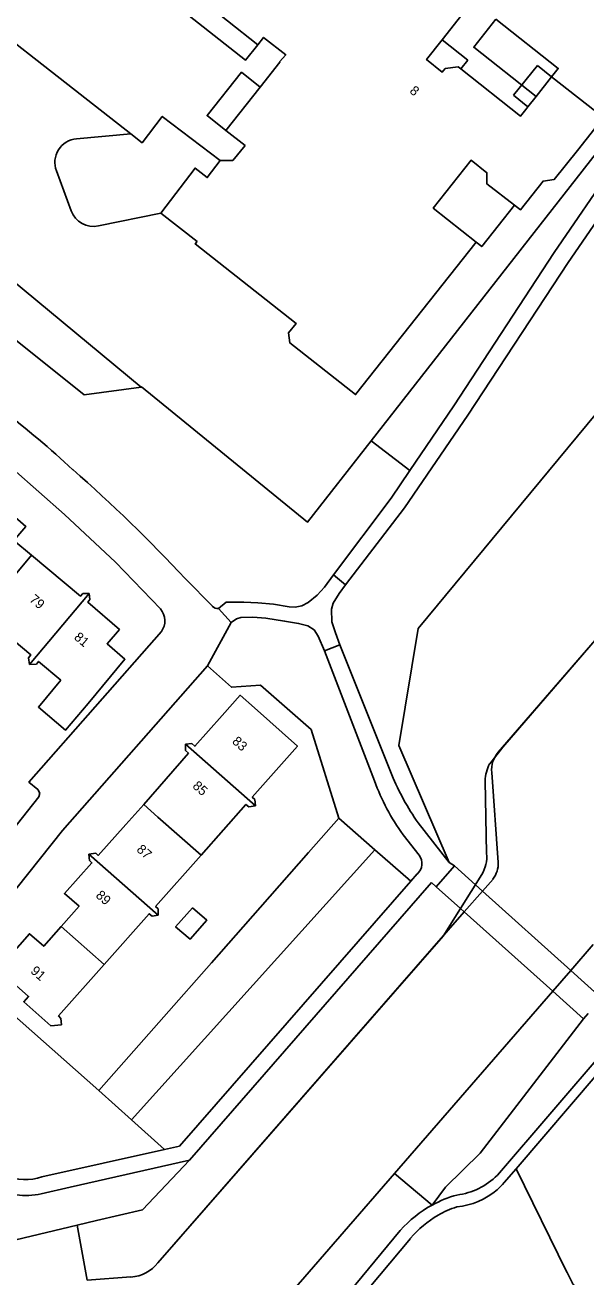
# Model space of a CAD drawing. Extents: x 194485 to 197793, y 468269 to 470822.
# Drawn here: x 195843.1 to 195913.7, y 470508.9 to 470666.4 of the extents above; entities that cross this region are included whole.
import ezdxf

# ---------------------------------------------------------------- set-up
doc = ezdxf.new("R2010")
doc.units = 0
for name, color, linetype in [('BGT grensvlak begroeid terreindeel', 7, 'Continuous'), ('BGT grensvlak begroeid terreindeel LR', 7, 'Continuous'), ('BGT grensvlak gebouwinstallatie plus 1', 7, 'Continuous'), ('BGT grensvlak onbegroeid terreindeel', 7, 'Continuous'), ('BGT grensvlak ondersteunend waterdeel LR', 7, 'Continuous'), ('BGT grensvlak overbruggingsdeel plus 1', 7, 'Continuous'), ('BGT grensvlak overig bouwwerk uitbreiding populatie', 7, 'Continuous'), ('BGT grensvlak pand op maaiveld', 7, 'Continuous'), ('BGT grensvlak pand op maaiveld LR', 7, 'Continuous'), ('BGT grensvlak waterdeel', 7, 'Continuous'), ('BGT grensvlak wegdeel', 7, 'Continuous'), ('BGT lijnelement scheiding walbescherming', 7, 'Continuous'), ('BGT tekst huisnummerreeks', 7, 'Continuous')]:
    doc.layers.add(name, color=color, linetype=linetype)

msp = doc.modelspace()

# ---------------------------------------------------------------- linework, layer by layer
at = {"layer": 'BGT grensvlak begroeid terreindeel'}
for p, q in [((195857.73, 470620.85), (195814.66, 470656.54)), ((195856.42, 470652.75), (195849.6, 470652.11)), ((195917.5, 470653.55), (195886.67, 470614.11)), ((195847.07, 470648.08), (195848.94, 470643.04)), ((195852.35, 470641.15), (195860.19, 470642.75)), ((195917.27, 470620.31), (195892.57, 470590.47)), ((195891.52, 470610.36), (195886.67, 470614.11)), ((195892.57, 470590.47), (195890.14, 470575.75)), ((195890.14, 470575.75), (195896.48, 470561.05)), ((195856.54, 470528.65), (195887.14, 470562.66)), ((195887.14, 470562.66), (195891.67, 470558.7)), ((195852.43, 470532.37), (195856.54, 470528.65)), ((195863.82, 470523.6), (195857.89, 470517.33)), ((195857.89, 470517.33), (195852.12, 470516.01)), ((195852.12, 470516.01), (195849.67, 470515.42))]:
    msp.add_line(p, q, dxfattribs=at)
for points in [[(195857.73, 470620.85), (195850.56, 470619.89), (195831.19, 470635.38), (195820.97, 470632.08)], [(195894.33, 470517.93), (195896.04, 470520.19), (195900.37, 470524.48), (195913.39, 470541.38)], [(195904.92, 470522.5), (195911.26, 470509.59), (195911.33, 470509.44), (195911.65, 470508.78), (195911.99, 470508.11), (195912.02, 470508.04), (195912.07, 470507.97), (195912.46, 470507.34), (195912.85, 470506.71), (195912.9, 470506.64), (195912.95, 470506.58), (195913.4, 470505.99), (195913.85, 470505.4)], [(195766.09, 470433.82), (195765.57, 470436.84), (195783.18, 470458.12), (195798.52, 470475.73), (195826.51, 470509.87), (195849.67, 470515.42)]]:
    msp.add_lwpolyline(points, dxfattribs=at)
for centre, start, end in [((195849.88, 470649.12), 95.3575, 200.4584), ((195851.75, 470644.09), 200.4656, 281.5279)]:
    msp.add_arc(centre, 3, start, end, dxfattribs=at)
at = {"layer": 'BGT grensvlak begroeid terreindeel LR'}
for p, q in [((195882.6, 470566.61), (195887.14, 470562.66)), ((195856.54, 470528.65), (195860.66, 470524.94))]:
    msp.add_line(p, q, dxfattribs=at)
msp.add_lwpolyline([(195886.67, 470614.11), (195878.65, 470603.85), (195857.77, 470620.9), (195857.73, 470620.85)], dxfattribs=at)
at = {"layer": 'BGT grensvlak gebouwinstallatie plus 1'}
for p, q in [((195895.59, 470664.55), (195898.83, 470662)), ((195898.83, 470662), (195897.97, 470660.9)), ((195907.6, 470661.33), (195904.59, 470657.61)), ((195909.37, 470659.91), (195907.6, 470661.33)), ((195904.59, 470657.61), (195906.38, 470656.15))]:
    msp.add_line(p, q, dxfattribs=at)
at = {"layer": 'BGT grensvlak onbegroeid terreindeel'}
msp.add_line((195852.43, 470532.37), (195834.45, 470548.2), dxfattribs=at)
for points in [[(195856.42, 470652.75), (195829.95, 470673.49), (195825.19, 470667.42)], [(195872.4, 470663.95), (195870.85, 470661.99), (195861.01, 470669.82), (195862.56, 470671.78)], [(195872.71, 470658.61), (195870.36, 470660.48), (195866.03, 470655.03), (195868.38, 470653.16)], [(195867.69, 470649.36), (195860.38, 470654.93), (195857.86, 470651.62), (195856.42, 470652.75)], [(195904.71, 470643.76), (195900.59, 470638.55), (195899.88, 470639.11)], [(195882.6, 470566.61), (195879.11, 470577.77), (195872.74, 470583.35), (195869.1, 470583.09), (195866.1, 470585.81)], [(195852.43, 470532.37), (195860.58, 470541.62), (195866.58, 470548.43), (195872.71, 470555.39), (195878.79, 470562.29), (195882.6, 470566.61)]]:
    msp.add_lwpolyline(points, dxfattribs=at)
at = {"layer": 'BGT grensvlak ondersteunend waterdeel LR'}
for p, q in [((195889.62, 470521.92), (195894.33, 470517.93)), ((195849.67, 470515.42), (195850.93, 470508.47))]:
    msp.add_line(p, q, dxfattribs=at)
at = {"layer": 'BGT grensvlak overbruggingsdeel plus 1'}
for p, q in [((195894.84, 470557.99), (195897.15, 470560.61)), ((195894.84, 470557.99), (195897.9, 470555.24)), ((195897.9, 470555.24), (195898.38, 470554.82)), ((195898.38, 470554.82), (195909.52, 470544.85)), ((195909.52, 470544.85), (195913.39, 470541.38)), ((195913.39, 470541.38), (195913.99, 470542.06))]:
    msp.add_line(p, q, dxfattribs=at)
for points in [[(195911.78, 470547.46), (195900.67, 470557.45), (195899.79, 470558.24), (195897.15, 470560.61)], [(195911.78, 470547.46), (195915.65, 470543.97), (195915.55, 470543.85)]]:
    msp.add_lwpolyline(points, dxfattribs=at)
at = {"layer": 'BGT grensvlak overig bouwwerk uitbreiding populatie'}
msp.add_lwpolyline([(195864.19, 470555.36), (195865.99, 470553.78), (195863.88, 470551.38), (195862.07, 470552.96), (195864.19, 470555.36)], dxfattribs=at)
at = {"layer": 'BGT grensvlak pand op maaiveld'}
for p, q in [((195872.4, 470663.95), (195862.56, 470671.78)), ((195899.45, 470669.46), (195895.59, 470664.55)), ((195868.38, 470653.16), (195872.71, 470658.61)), ((195907.41, 470657.44), (195909.37, 470659.91)), ((195909.37, 470659.91), (195915.91, 470654.8)), ((195906.38, 470656.15), (195907.41, 470657.44)), ((195870.83, 470651.26), (195868.38, 470653.16)), ((195864.78, 470639.2), (195860.19, 470642.75)), ((195863.71, 470574.79), (195858.07, 470568.35)), ((195855.82, 470565.83), (195858.07, 470568.35))]:
    msp.add_line(p, q, dxfattribs=at)
for points in [[(195872.71, 470658.61), (195875.2, 470661.74), (195875.16, 470661.81), (195875.93, 470662.68), (195873.13, 470664.86), (195872.4, 470663.95)], [(195895.59, 470664.55), (195893.64, 470662.08), (195895.61, 470660.51), (195895.99, 470660.97), (195897.63, 470661.17), (195897.97, 470660.9)], [(195897.97, 470660.9), (195905.46, 470654.96), (195906.11, 470655.81), (195906.38, 470656.15)], [(195915.91, 470654.8), (195912.63, 470650.65), (195909.71, 470646.99), (195908.29, 470646.8), (195905.46, 470643.18), (195904.71, 470643.76)], [(195867.69, 470649.36), (195869.25, 470649.36), (195870.83, 470651.26)], [(195860.19, 470642.75), (195864.52, 470648.43), (195866.06, 470647.24), (195867.69, 470649.36)], [(195904.71, 470643.76), (195901.24, 470646.44), (195901.24, 470647.84), (195899.25, 470649.42), (195894.49, 470643.39), (195899.88, 470639.11)], [(195899.88, 470639.11), (195884.72, 470619.92), (195876.45, 470626.43), (195876.27, 470627.71), (195877.23, 470628.88), (195864.53, 470638.89), (195864.78, 470639.2)], [(195839.4, 470607.85), (195839.52, 470607.07), (195839.26, 470606.76), (195843.23, 470603.32), (195841.73, 470601.58), (195843.94, 470599.71)], [(195843.94, 470599.71), (195850.1, 470594.54), (195850.4, 470594.89), (195851.18, 470594.89)], [(195839.28, 470594.15), (195841.43, 470592.34), (195839.88, 470590.51), (195843.85, 470587.18), (195843.55, 470586.82), (195843.69, 470585.95)], [(195851.18, 470594.89), (195851.29, 470594.14), (195851.01, 470593.81), (195855, 470590.36), (195853.44, 470588.57), (195855.7, 470586.63), (195851.05, 470581.07)], [(195843.69, 470585.95), (195844.55, 470586.02), (195844.84, 470586.35), (195847.62, 470583.99)], [(195847.62, 470583.99), (195844.8, 470580.61), (195848.22, 470577.7), (195851.05, 470581.07)], [(195867.92, 470579.53), (195870.21, 470582.09), (195872.01, 470580.49)], [(195872.01, 470580.49), (195877.39, 470575.68), (195871.72, 470569.28), (195872.05, 470568.97), (195872.11, 470568.18)], [(195863.31, 470575.95), (195864.1, 470576), (195864.49, 470575.68), (195867.92, 470579.53)], [(195863.71, 470574.79), (195863.33, 470575.12), (195863.31, 470575.95)], [(195872.11, 470568.18), (195871.3, 470568.06), (195870.92, 470568.35), (195865.27, 470561.97)], [(195851.16, 470562.11), (195852.03, 470562.2), (195852.32, 470561.94), (195855.82, 470565.83)], [(195847.68, 470553), (195849.92, 470555.55), (195848.09, 470557.13), (195851.53, 470560.99), (195851.24, 470561.31), (195851.16, 470562.11)], [(195865.27, 470561.97), (195859.55, 470555.51), (195859.89, 470555.2), (195859.86, 470554.4)], [(195859.86, 470554.4), (195859.12, 470554.28), (195858.73, 470554.6), (195853.09, 470548.23)], [(195853.09, 470548.23), (195847.34, 470541.74), (195847.65, 470541.41), (195847.71, 470540.63), (195846.36, 470540.5), (195842.97, 470543.53), (195843.58, 470544.2), (195839.72, 470547.57), (195843.67, 470552.08), (195845.49, 470550.51), (195847.68, 470553)]]:
    msp.add_lwpolyline(points, dxfattribs=at)
at = {"layer": 'BGT grensvlak pand op maaiveld LR'}
for p, q in [((195843.94, 470599.71), (195839.28, 470594.15)), ((195851.18, 470594.89), (195843.69, 470585.95)), ((195863.31, 470575.95), (195872.11, 470568.18)), ((195859.85, 470566.77), (195858.07, 470568.35)), ((195865.27, 470561.97), (195859.85, 470566.77)), ((195851.16, 470562.11), (195859.86, 470554.4)), ((195853.09, 470548.23), (195847.68, 470553))]:
    msp.add_line(p, q, dxfattribs=at)
at = {"layer": 'BGT grensvlak waterdeel'}
for p, q in [((195901.02, 470571.32), (195901.19, 470562.18)), ((195897.9, 470555.24), (195900.6, 470559.54)), ((195889.62, 470521.92), (195909.52, 470544.85)), ((195850.93, 470508.47), (195856.45, 470508.89))]:
    msp.add_line(p, q, dxfattribs=at)
for points in [[(195938.85, 470616.84), (195903.22, 470575.56), (195901.58, 470573.47)], [(195897.9, 470555.24), (195895.72, 470551.77), (195859.84, 470510.66)], [(195914.61, 470550.73), (195911.78, 470547.46), (195909.52, 470544.85)], [(195889.62, 470521.92), (195870.6, 470500), (195869.71, 470498.97)]]:
    msp.add_lwpolyline(points, dxfattribs=at)
for centre, radius, start, end in [((195905.72, 470571.25), 4.7, 151.7995, 179.139), ((195897.06, 470561.71), 4.15, 328.4793, 6.4999), ((195856.19, 470513.54), 4.66, 273.1746, 321.7085)]:
    msp.add_arc(centre, radius, start, end, dxfattribs=at)
at = {"layer": 'BGT grensvlak wegdeel'}
for p, q in [((195909.7, 470637.81), (195927.21, 470663.44)), ((195891.52, 470610.36), (195889.17, 470606.9)), ((195881.95, 470597.25), (195889.17, 470606.9)), ((195883.45, 470596), (195890.85, 470605.66)), ((195883.45, 470596), (195881.95, 470597.25)), ((195866.69, 470593.3), (195863.3, 470596.74)), ((195867.46, 470593.01), (195869.05, 470591.24)), ((195866.1, 470585.81), (195869.05, 470591.24)), ((195880.79, 470587.67), (195882.71, 470588.44)), ((195882.71, 470588.44), (195889.27, 470572.07)), ((195887.1, 470571.31), (195880.79, 470587.67)), ((195892.58, 470566.02), (195896.48, 470561.05)), ((195892.69, 470561.98), (195890.69, 470564.54)), ((195896.48, 470561.05), (195897.15, 470560.61)), ((195891.67, 470558.7), (195892.44, 470559.6)), ((195862.55, 470525.36), (195891.67, 470558.7)), ((195894.27, 470558.51), (195863.82, 470523.6)), ((195894.84, 470557.99), (195894.27, 470558.51)), ((195902.55, 470521.7), (195916.22, 470537.65)), ((195904.92, 470522.5), (195915.12, 470534.39)), ((195845.25, 470521.51), (195860.66, 470524.94)), ((195860.66, 470524.94), (195862.55, 470525.36)), ((195903.42, 470520.76), (195904.92, 470522.5))]:
    msp.add_line(p, q, dxfattribs=at)
for points in [[(195907.41, 470657.44), (195899.57, 470663.63), (195902.36, 470667.17)], [(195902.36, 470667.17), (195910.21, 470660.97), (195909.37, 470659.91)], [(195911.44, 470636.53), (195927.79, 470660.32), (195930.83, 470664.57)], [(195909.7, 470637.81), (195897.07, 470618.5), (195891.52, 470610.36)], [(195911.44, 470636.53), (195898.84, 470617.35), (195890.85, 470605.66)], [(195860.16, 470592.96), (195854.49, 470598.84), (195848.11, 470604.82), (195841.64, 470610.52), (195834.92, 470615.98), (195827.91, 470621.2), (195821.16, 470625.67)], [(195881.95, 470597.25), (195880.78, 470595.71), (195879.86, 470594.67), (195878.76, 470593.75), (195877.94, 470593.36), (195877.09, 470593.18), (195876.35, 470593.22), (195874.39, 470593.55), (195872.41, 470593.7), (195870.65, 470593.79), (195868.42, 470593.8), (195867.46, 470593.01)], [(195882.71, 470588.44), (195882.17, 470589.94), (195881.74, 470591.32), (195881.67, 470592.94), (195881.89, 470593.69), (195882.66, 470594.88), (195883.45, 470596)], [(195869.05, 470591.24), (195869.74, 470591.71), (195870.27, 470591.87), (195871.78, 470591.93), (195873.41, 470591.79), (195875.78, 470591.43), (195877.55, 470591.12), (195878.7, 470590.84), (195879.5, 470590.31), (195880, 470589.54), (195880.79, 470587.67)], [(195773.87, 470532.3), (195805.12, 470536.08), (195805.21, 470536.55), (195805.62, 470536.79), (195806.08, 470536.66), (195806.29, 470536.22), (195819.13, 470537.79), (195819.92, 470538.05), (195820.61, 470538.67), (195844.87, 470569.32), (195845, 470569.79), (195844.75, 470570.22), (195843.61, 470571.17), (195860.29, 470590.1)], [(195834.45, 470548.2), (195842.12, 470557.91), (195847.82, 470565.08), (195866.1, 470585.81)], [(195863.82, 470523.6), (195848.8, 470520.19), (195845.16, 470519.36)], [(195890.33, 470514.75), (195878.15, 470500), (195874.66, 470495.65), (195874.55, 470495.49), (195874.45, 470495.33)], [(195891.64, 470513.75), (195880.11, 470500), (195876.05, 470495.04)]]:
    msp.add_lwpolyline(points, dxfattribs=at)
for centre, radius, start, end in [((195760.49, 470515.24), 130.1, 47.0522, 52.1581), ((195720.08, 470463.13), 195.87, 43.0145, 48.7885), ((195858.36, 470591.45), 2.35, 325.0151, 39.8855), ((195867.38, 470593.96), 0.955, 223.292, 274.6727), ((195919.07, 470584.47), 32.28, 202.5796, 214.8403), ((195913.88, 470581.17), 28.54, 200.2049, 215.6285), ((195891.32, 470560.92), 1.74, 310.4639, 37.5908), ((195843.1, 470527.55), 6.41, 247.1921, 289.6228), ((195896.35, 470527.89), 8.76, 277.2699, 315.0472), ((195843.23, 470528.25), 9.1, 242.8782, 282.2574), ((195896.24, 470527.22), 9.66, 310.5005, 318.0313), ((195901.4, 470504.96), 14.78, 105.4749, 118.5578), ((195896.48, 470526.97), 9.32, 275.9583, 310.3487), ((195901.39, 470504.95), 14.78, 118.5176, 138.4414), ((195901.55, 470505.42), 12.96, 108.4608, 119.875), ((195901.57, 470505.41), 12.98, 119.9245, 139.9533)]:
    msp.add_arc(centre, radius, start, end, dxfattribs=at)
at = {"layer": 'BGT lijnelement scheiding walbescherming'}
for p, q in [((195902.67, 470574.92), (195938.85, 470616.84)), ((195902.66, 470561.06), (195901.84, 470572.37)), ((195859.84, 470510.66), (195898.38, 470554.82)), ((195889.62, 470521.92), (195909.52, 470544.85)), ((195850.93, 470508.47), (195856.45, 470508.89))]:
    msp.add_line(p, q, dxfattribs=at)
for points in [[(195898.38, 470554.82), (195900.67, 470557.45), (195902, 470558.96)], [(195914.61, 470550.73), (195911.78, 470547.46), (195909.52, 470544.85)], [(195889.62, 470521.92), (195870.6, 470500), (195869.71, 470498.97)]]:
    msp.add_lwpolyline(points, dxfattribs=at)
for centre, radius, start, end in [((195905.26, 470572.67), 3.44, 139.0054, 184.8692), ((195899.44, 470560.92), 3.22, 322.4522, 2.4392), ((195856.19, 470513.54), 4.66, 273.1746, 321.7085)]:
    msp.add_arc(centre, radius, start, end, dxfattribs=at)

# ---------------------------------------------------------------- texts
at = {"layer": 'BGT tekst huisnummerreeks'}
for s, rotation, p in [('8', 321.5, (195891.42, 470657.97)), ('79', 319.8, (195843.59, 470593.99)), ('81', 319.8, (195849.2, 470589.23)), ('83', 318.4, (195869.09, 470576.15)), ('85', 318.5, (195864.11, 470570.54)), ('87', 318.3, (195857.07, 470562.55)), ('89', 318.4, (195851.93, 470556.77)), ('91', 318.8, (195843.73, 470547.25))]:
    msp.add_text(s, height=1.2, rotation=rotation, dxfattribs=at).set_placement(p)

doc.saveas('drawing.dxf')
